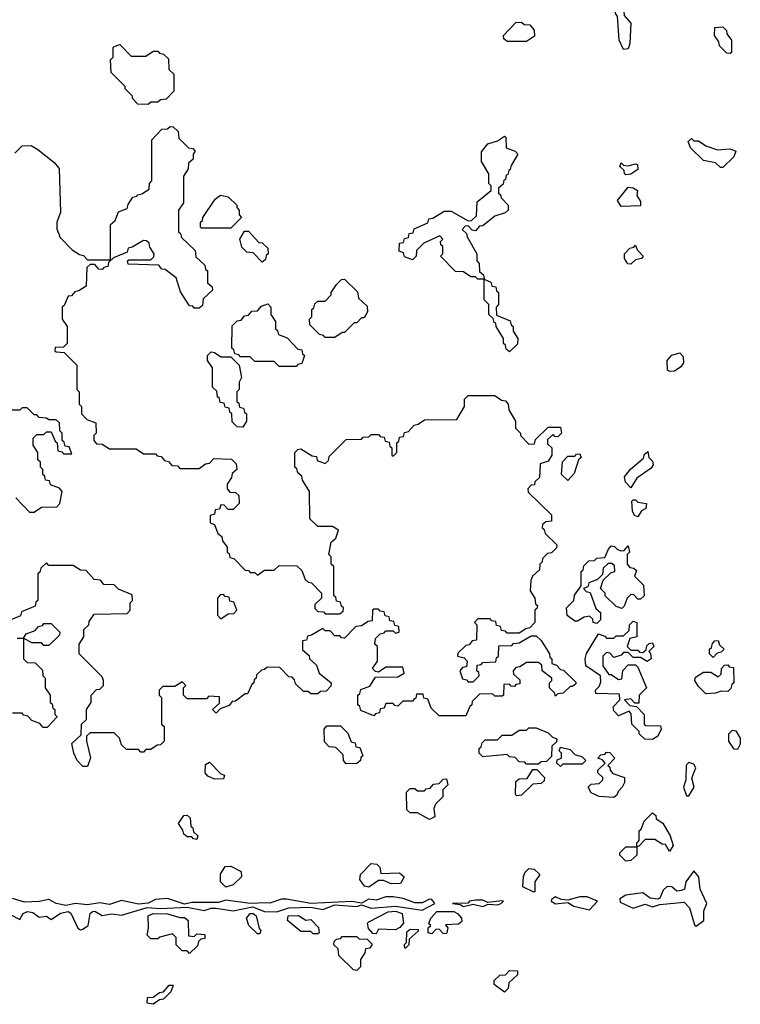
# Model space of a CAD drawing. Extents: x 2889633 to 3052318, y 540750 to 918690.
# Tile 295 of 656: x 2947645 to 2950617, y 749190 to 753250. Entities that reach past the tile are written whole.
import ezdxf

# ---------------------------------------------------------------- set-up
doc = ezdxf.new("R2010")
doc.units = 0

msp = doc.modelspace()

# ---------------------------------------------------------------- linework, layer by layer
at = {"layer": '0CON02XD'}
for points in [[(2950135, 753127.5), (2950117.5, 753165), (2950110, 753265), (2950103, 753273), (2950093, 753327), (2950097.5, 753445), (2950112.5, 753465), (2950125, 753468.8), (2950146.7, 753456.7), (2950158.1, 753415), (2950155.7, 753335), (2950136.2, 753285), (2950137.5, 753267.5), (2950166, 753235), (2950161.7, 753151.7), (2950155, 753130), (2950135, 753127.5)], [(2949735, 753160), (2949655, 753160), (2949641.7, 753171.7), (2949640, 753185), (2949691.7, 753238.3), (2949715, 753240), (2949725, 753230), (2949748.3, 753228.3), (2949767, 753207), (2949768.3, 753181.7), (2949735, 753160)], [(2950575, 753110), (2950561.7, 753111.7), (2950531.7, 753141.7), (2950528.3, 753158.3), (2950510, 753185), (2950511.7, 753218.3), (2950545, 753220), (2950560, 753205), (2950561.7, 753191.7), (2950580, 753165), (2950580, 753115), (2950575, 753110)], [(2948175, 752900), (2948131.7, 752901.7), (2948110, 752925), (2948110, 752935), (2948080, 752965), (2948080, 752975), (2948021.7, 753031.7), (2948020, 753085), (2948030, 753095), (2948030, 753135), (2948035, 753140), (2948058.3, 753148.3), (2948105, 753100), (2948165, 753100), (2948195, 753120), (2948215, 753120), (2948221.7, 753111.7), (2948238.3, 753108.3), (2948258.3, 753088.3), (2948260, 753045), (2948280, 753025), (2948280, 752955), (2948248.3, 752921.7), (2948225, 752920), (2948215, 752910), (2948185, 752910), (2948175, 752900)], [(2947625, 752700), (2947655, 752730), (2947691.7, 752731.7), (2947720, 752715), (2947785, 752662.5), (2947807, 752637), (2947812.5, 752455), (2947797.5, 752415), (2947798.3, 752388.3), (2947811.7, 752351.7), (2947861.7, 752301.7), (2947891.7, 752281.7), (2947908.3, 752278.3), (2947925, 752260), (2948020, 752260), (2948020, 752405), (2948038.3, 752421.7), (2948051.7, 752458.3), (2948088.3, 752471.7), (2948091.7, 752488.3), (2948111.7, 752518.3), (2948128.3, 752521.7), (2948131.7, 752528.3), (2948148.3, 752531.7), (2948178.3, 752551.7), (2948180, 752575), (2948190, 752585), (2948190, 752755), (2948231.7, 752798.3), (2948255, 752800), (2948265, 752810), (2948278.3, 752808.3), (2948298.3, 752788.3), (2948301.7, 752761.7), (2948341.7, 752721.7), (2948358.3, 752718.3), (2948368.3, 752708.3), (2948360, 752695), (2948360, 752675), (2948341.7, 752658.3), (2948340, 752635), (2948320, 752605), (2948320, 752495), (2948300, 752465), (2948300, 752375), (2948308.3, 752368.3), (2948311.7, 752351.7), (2948368.3, 752298.3), (2948371.7, 752271.7), (2948408.3, 752238.3), (2948411.7, 752221.7), (2948420, 752215), (2948420, 752165), (2948438.3, 752148.3), (2948440, 752135), (2948401.7, 752098.3), (2948398.3, 752071.7), (2948385, 752060), (2948365, 752060), (2948358.3, 752068.3), (2948345, 752070), (2948308.3, 752128.3), (2948290, 752185), (2948245, 752220), (2948231.7, 752221.7), (2948218.3, 752238.3), (2948091.7, 752241.7), (2948090, 752255), (2948095, 752260), (2948185, 752260), (2948198.3, 752271.7), (2948200, 752285), (2948181.7, 752311.7), (2948178.3, 752328.3), (2948168.3, 752338.3), (2948155, 752340), (2948108.3, 752311.7), (2948091.7, 752308.3), (2948088.3, 752291.7), (2948031.7, 752268.3), (2948011.7, 752248.3), (2948008.3, 752231.7), (2947991.7, 752228.3), (2947985, 752220), (2947971.7, 752221.7), (2947955, 752240), (2947935, 752240), (2947921.7, 752228.3), (2947918.3, 752151.7), (2947888.3, 752131.7), (2947871.7, 752128.3), (2947858.3, 752111.7), (2947845, 752110), (2947828.3, 752071.7), (2947820, 752065), (2947820, 752015), (2947840, 751985), (2947840, 751915), (2947825, 751900), (2947791.7, 751898.3), (2947790, 751885), (2947795, 751880), (2947828.3, 751878.3), (2947880, 751825), (2947880, 751725), (2947890, 751715), (2947890, 751665), (2947900, 751655), (2947900, 751625), (2947921.7, 751601.7), (2947958.3, 751588.3), (2947960, 751545), (2947950, 751535), (2947950, 751515), (2947961.7, 751501.7), (2947985, 751500), (2948015, 751480), (2948125, 751480), (2948155, 751460), (2948205, 751460), (2948211.7, 751451.7), (2948228.3, 751448.3), (2948241.7, 751431.7), (2948258.3, 751428.3), (2948271.7, 751411.7), (2948295, 751410), (2948305, 751400), (2948385, 751400), (2948411.7, 751418.3), (2948428.3, 751421.7), (2948445, 751440), (2948518.3, 751438.3)], [(2949665, 751880), (2949651.7, 751891.7), (2949648.3, 751908.3), (2949640, 751915), (2949640, 751935), (2949610, 751985), (2949608.3, 751998.3), (2949601.7, 752001.7), (2949598.3, 752018.3), (2949580, 752035), (2949580, 752075), (2949560, 752095), (2949560, 752180), (2949535, 752180), (2949525, 752190), (2949505, 752190), (2949475, 752210), (2949441.7, 752211.7), (2949380, 752275), (2949390, 752285), (2949390, 752315), (2949381.7, 752321.7), (2949380, 752335), (2949390, 752345), (2949378.3, 752358.3), (2949311.7, 752328.3), (2949281.7, 752298.3), (2949280, 752275), (2949265, 752260), (2949231.7, 752271.7), (2949228.3, 752288.3), (2949210, 752295), (2949211.7, 752328.3), (2949228.3, 752331.7), (2949231.7, 752348.3), (2949248.3, 752351.7), (2949251.7, 752368.3), (2949268.3, 752371.7), (2949271.7, 752388.3), (2949328.3, 752411.7), (2949331.7, 752428.3), (2949348.3, 752431.7), (2949395, 752460), (2949425, 752460), (2949495, 752420), (2949508.3, 752421.7), (2949528.3, 752441.7), (2949531.7, 752498.3), (2949590, 752545), (2949590, 752565), (2949580, 752575), (2949580, 752615), (2949550, 752665), (2949550, 752705), (2949575, 752737.5), (2949615, 752750), (2949645, 752770), (2949650, 752765), (2949651.7, 752721.7), (2949688.3, 752708.3), (2949700, 752695), (2949671.7, 752648.3), (2949668.3, 752631.7), (2949661.7, 752628.3), (2949658.3, 752611.7), (2949651.7, 752608.3), (2949648.3, 752591.7), (2949641.7, 752588.3), (2949638.3, 752571.7), (2949620, 752555), (2949620, 752535), (2949628.3, 752528.3), (2949630, 752515), (2949660, 752485), (2949660, 752465), (2949647, 752453), (2949605, 752440), (2949555, 752400), (2949541.7, 752398.3), (2949525, 752380), (2949511.7, 752381.7), (2949495, 752400), (2949481.7, 752398.3), (2949470, 752385), (2949488.3, 752368.3), (2949490, 752355), (2949530, 752285), (2949530, 752255), (2949540, 752245), (2949541.7, 752211.7), (2949558.3, 752198.3), (2949560, 752180), (2949588.3, 752168.3), (2949591.7, 752151.7), (2949608.3, 752148.3), (2949611.7, 752131.7), (2949620, 752125), (2949620, 752075), (2949610, 752065), (2949611.7, 752031.7), (2949668.3, 752008.3), (2949671.7, 751991.7), (2949680, 751985), (2949680, 751965), (2949700, 751935), (2949698.3, 751911.7), (2949665, 751880)], [(2950545, 752640), (2950535, 752640), (2950515, 752660), (2950465, 752670), (2950411.7, 752721.7), (2950401.7, 752748.3), (2950415, 752760), (2950425, 752750), (2950445, 752750), (2950475, 752730), (2950523, 752713), (2950575, 752717.5), (2950598.3, 752708.3), (2950590, 752685), (2950545, 752640)], [(2950145, 752610), (2950140, 752615), (2950138.3, 752628.3), (2950120, 752645), (2950125, 752660), (2950135, 752650), (2950155, 752647.5), (2950185, 752656.2), (2950193, 752653), (2950195, 752632.5), (2950165, 752612.5), (2950145, 752610)], [(2948515, 752390), (2948395, 752390), (2948390, 752395), (2948390, 752415), (2948398.3, 752421.7), (2948400, 752435), (2948450.7, 752509.3), (2948473, 752527), (2948505, 752520), (2948540, 752485), (2948540, 752475), (2948550, 752465), (2948550, 752445), (2948560, 752435), (2948515, 752390)], [(2950125, 752480), (2950110, 752505), (2950155, 752560), (2950175, 752556.7), (2950192.5, 752545), (2950190, 752525), (2950205, 752500), (2950205, 752482.5), (2950125, 752480)], [(2948645, 752250), (2948608.3, 752288.3), (2948581.7, 752291.7), (2948561.7, 752311.7), (2948552.5, 752345), (2948571.7, 752378.3), (2948588.3, 752378.3), (2948631.7, 752331.7), (2948645, 752330), (2948668.3, 752308.3), (2948670, 752285), (2948661.7, 752278.3), (2948658.3, 752261.7), (2948645, 752250)], [(2950165, 752242.5), (2950153.6, 752243.6), (2950140, 752265), (2950140, 752285), (2950161.7, 752308.3), (2950178.3, 752311.7), (2950185, 752320), (2950191.7, 752301.7), (2950216.7, 752275), (2950210, 752265), (2950185, 752260), (2950165, 752242.5)], [(2948945, 751940), (2948905, 751940), (2948898.3, 751948.3), (2948881.7, 751951.7), (2948841.7, 751991.7), (2948840, 752015), (2948850, 752025), (2948850, 752055), (2948858.3, 752061.7), (2948861.7, 752078.3), (2948875, 752090), (2948905, 752090), (2948930, 752115), (2948930, 752125), (2948951.7, 752158.3), (2948971.7, 752178.3), (2948985, 752180), (2949038.3, 752128.3), (2949041.7, 752101.7), (2949078.3, 752068.3), (2949080, 752045), (2949065, 752020), (2949055, 752020), (2949035, 752000), (2949025, 752000), (2948985, 751960), (2948975, 751960), (2948945, 751940)], [(2948785, 751820), (2948715, 751820), (2948695, 751840), (2948615, 751840), (2948595, 751860), (2948555, 751860), (2948548.3, 751868.3), (2948531.7, 751871.7), (2948528.3, 751888.3), (2948520, 751895), (2948521.7, 751988.3), (2948541.7, 752008.3), (2948558.3, 752011.7), (2948571.7, 752028.3), (2948588.3, 752031.7), (2948601.7, 752048.3), (2948625, 752050), (2948641.7, 752068.3), (2948668.3, 752078.3), (2948680, 752065), (2948680, 752035), (2948700, 752005), (2948700, 751975), (2948708.3, 751968.3), (2948711.7, 751951.7), (2948748.3, 751938.3), (2948791.7, 751891.7), (2948808.3, 751888.3), (2948811.7, 751871.7), (2948820, 751865), (2948808.3, 751831.7), (2948791.7, 751828.3), (2948785, 751820)], [(2948565, 751570), (2948541.7, 751571.7), (2948521.7, 751591.7), (2948520, 751625), (2948511.7, 751631.7), (2948508.3, 751648.3), (2948491.7, 751651.7), (2948488.3, 751668.3), (2948471.7, 751671.7), (2948468.3, 751688.3), (2948460, 751695), (2948458.3, 751718.3), (2948440, 751735), (2948440, 751815), (2948420, 751845), (2948420, 751865), (2948435, 751880), (2948448.3, 751878.3), (2948475, 751860), (2948515, 751860), (2948550, 751825), (2948560, 751775), (2948550, 751755), (2948550, 751725), (2948540, 751715), (2948540, 751675), (2948548.3, 751668.3), (2948551.7, 751651.7), (2948568.3, 751648.3), (2948571.7, 751631.7), (2948580, 751625), (2948580, 751595), (2948565, 751570)], [(2950325, 751798.8), (2950316.7, 751805), (2950315.9, 751844.1), (2950335, 751866.7), (2950367, 751877), (2950381.7, 751861.7), (2950382.5, 751835), (2950371.7, 751818.3), (2950345, 751801.2), (2950325, 751798.8)], [(2948518.3, 751438.3), (2948538.3, 751418.3), (2948540, 751395), (2948521.7, 751378.3), (2948518.3, 751361.7), (2948500, 751335), (2948500, 751315), (2948511.7, 751301.7), (2948535, 751300), (2948548.3, 751288.3), (2948550, 751255), (2948525, 751230), (2948505, 751230), (2948488.3, 751248.3), (2948475, 751250), (2948468.3, 751231.7), (2948451.7, 751228.3), (2948448.3, 751211.7), (2948430, 751205), (2948430, 751175), (2948448.3, 751168.3), (2948461.7, 751131.7), (2948478.3, 751118.3), (2948481.7, 751101.7), (2948500, 751075), (2948500, 751055), (2948508.3, 751048.3), (2948511.7, 751031.7), (2948528.3, 751028.3), (2948575, 750980), (2948588.3, 750978.3), (2948595, 750970), (2948615, 750970), (2948625, 750960), (2948655, 750980), (2948695, 750980), (2948715, 751000), (2948788.3, 750998.3), (2948808.3, 750978.3), (2948821.7, 750941.7), (2948835, 750930), (2948848.3, 750928.3), (2948890, 750885), (2948890, 750865), (2948861.7, 750838.3), (2948861.7, 750821.7), (2948875, 750810), (2948898.3, 750808.3), (2948905, 750800), (2948965, 750800), (2948978.3, 750811.7), (2948980, 750825), (2948971.7, 750831.7), (2948968.3, 750848.3), (2948951.7, 750851.7), (2948948.3, 750868.3), (2948940, 750875), (2948940, 750995), (2948930, 751005), (2948930, 751035), (2948920, 751045), (2948930, 751095), (2948948.3, 751111.7), (2948960, 751145), (2948935, 751160), (2948875, 751160), (2948841.7, 751191.7), (2948840, 751305), (2948811.7, 751351.7), (2948808.3, 751368.3), (2948791.7, 751381.7), (2948788.3, 751398.3), (2948780, 751405), (2948780, 751465), (2948791.7, 751478.3), (2948805, 751480), (2948851.7, 751451.7), (2948868.3, 751448.3), (2948871.7, 751431.7), (2948905, 751420), (2948918.3, 751431.7), (2948921.7, 751448.3), (2948991.7, 751518.3), (2949055, 751520), (2949061.7, 751528.3), (2949085, 751530), (2949095, 751540), (2949125, 751540), (2949131.7, 751531.7), (2949148.3, 751528.3), (2949151.7, 751511.7), (2949168.3, 751508.3), (2949171.7, 751491.7), (2949180, 751485), (2949180, 751455), (2949185, 751450), (2949200, 751465), (2949200, 751505), (2949208.3, 751511.7), (2949211.7, 751528.3), (2949228.3, 751531.7), (2949231.7, 751548.3), (2949248.3, 751551.7), (2949271.7, 751578.3), (2949288.3, 751581.7), (2949315, 751600), (2949448.3, 751601.7), (2949480, 751655), (2949480, 751685), (2949495, 751700), (2949605, 751700), (2949631.7, 751681.7), (2949648.3, 751678.3), (2949660, 751665), (2949661.7, 751641.7), (2949690, 751595), (2949690, 751565), (2949710, 751545), (2949710, 751535), (2949745, 751500), (2949768.3, 751501.7), (2949771.7, 751518.3), (2949825, 751570), (2949875, 751570), (2949880, 751545), (2949865, 751530), (2949851.7, 751531.7), (2949845, 751540), (2949821.7, 751518.3), (2949821.7, 751501.7), (2949840, 751485), (2949840, 751455), (2949825, 751430), (2949791.7, 751418.3), (2949788.3, 751361.7), (2949770, 751345), (2949768.3, 751331.7), (2949755, 751330), (2949740, 751315), (2949741.7, 751301.7), (2949838.3, 751208.3), (2949838.3, 751181.7), (2949815, 751180), (2949801.7, 751168.3), (2949800, 751155), (2949808.3, 751148.3), (2949811.7, 751131.7), (2949860, 751085), (2949858.3, 751071.7), (2949838.3, 751051.7), (2949821.7, 751048.3), (2949801.7, 751028.3), (2949800, 751015), (2949790, 751005), (2949788.3, 750981.7), (2949760, 750955), (2949753, 750937), (2949750, 750895), (2949770, 750865), (2949771.7, 750841.7), (2949780, 750835), (2949778.3, 750821.7), (2949770, 750815), (2949770, 750765), (2949748.3, 750741.7), (2949731.7, 750738.3), (2949705, 750720), (2949655, 750720), (2949648.3, 750728.3), (2949631.7, 750731.7), (2949628.3, 750748.3), (2949611.7, 750751.7), (2949608.3, 750768.3), (2949591.7, 750771.7), (2949585, 750780), (2949535, 750780), (2949520, 750765), (2949530, 750755), (2949528.3, 750691.7), (2949511.7, 750688.3), (2949498.3, 750671.7), (2949485, 750670), (2949451.7, 750638.3), (2949450, 750625), (2949478.3, 750618.3), (2949490, 750605), (2949488.3, 750581.7), (2949471.7, 750578.3), (2949460, 750565), (2949471.7, 750531.7), (2949488.3, 750528.3), (2949495, 750520), (2949515, 750520), (2949540, 750545), (2949538.3, 750558.3), (2949530, 750565), (2949531.7, 750588.3), (2949548.3, 750591.7), (2949555, 750600), (2949608.3, 750601.7), (2949611.7, 750618.3), (2949620, 750625), (2949621.7, 750668.3), (2949675, 750670), (2949681.7, 750678.3), (2949705, 750680), (2949755, 750710), (2949775, 750710), (2949795, 750690), (2949830, 750635), (2949831.7, 750621.7), (2949840, 750615), (2949840, 750595), (2949858.3, 750588.3), (2949875, 750570), (2949888.3, 750568.3), (2949938.3, 750518.3), (2949938.3, 750511.7), (2949925, 750500), (2949915, 750500), (2949887, 750473), (2949865, 750470), (2949855, 750460), (2949850, 750475), (2949830, 750495), (2949830, 750515), (2949840, 750525), (2949840, 750535), (2949800, 750565), (2949798.3, 750588.3), (2949785, 750600), (2949735, 750600), (2949708.3, 750581.7), (2949691.7, 750578.3), (2949680, 750565), (2949681.7, 750551.7), (2949708.3, 750528.3), (2949708.3, 750511.7), (2949691.7, 750508.3), (2949685, 750500), (2949671.7, 750501.7), (2949665, 750510), (2949641.7, 750508.3), (2949640, 750465), (2949635, 750460), (2949605, 750460), (2949595, 750470), (2949541.7, 750468.3), (2949511.7, 750438.3), (2949510, 750425), (2949501.7, 750418.3), (2949485, 750380), (2949375, 750380), (2949341.7, 750411.7), (2949328.3, 750448.3), (2949311.7, 750451.7), (2949308.3, 750468.3), (2949281.7, 750468.3), (2949278.3, 750451.7), (2949271.7, 750448.3), (2949265, 750440), (2949225, 750440), (2949205, 750420), (2949191.7, 750421.7), (2949185, 750430), (2949155, 750430), (2949148.3, 750411.7), (2949131.7, 750408.3), (2949128.3, 750391.7), (2949111.7, 750388.3), (2949105, 750380), (2949051.7, 750401.7), (2949048.3, 750418.3), (2949040, 750425), (2949040, 750465), (2949048.3, 750471.7), (2949051.7, 750488.3), (2949088.3, 750501.7), (2949111.7, 750538.3), (2949205, 750540), (2949230, 750555), (2949225, 750580), (2949155, 750580), (2949125, 750560), (2949111.7, 750561.7), (2949100, 750575), (2949120, 750605), (2949120, 750665), (2949110, 750675), (2949111.7, 750698.3), (2949131.7, 750718.3), (2949148.3, 750721.7), (2949155, 750730), (2949185, 750730), (2949195, 750720), (2949210, 750725), (2949208.3, 750748.3), (2949191.7, 750751.7), (2949188.3, 750768.3), (2949171.7, 750771.7), (2949168.3, 750788.3), (2949151.7, 750791.7), (2949148.3, 750808.3), (2949131.7, 750811.7), (2949125, 750820), (2949105, 750820), (2949100, 750815), (2949098.3, 750771.7), (2949081.7, 750768.3), (2949055, 750750), (2949031.7, 750748.3), (2948985, 750700), (2948971.7, 750701.7), (2948965, 750710), (2948945, 750710), (2948925, 750730), (2948905, 750730), (2948895, 750740), (2948848.3, 750711.7), (2948831.7, 750708.3), (2948828.3, 750691.7), (2948811.7, 750688.3), (2948811.7, 750651.7), (2948838.3, 750628.3), (2948840, 750615), (2948868.3, 750588.3), (2948880, 750555), (2948930, 750515), (2948928.3, 750501.7), (2948908.3, 750481.7), (2948885, 750480), (2948875, 750470), (2948845, 750470), (2948835, 750480), (2948815, 750480), (2948781.7, 750511.7), (2948778.3, 750528.3), (2948768.3, 750538.3), (2948755, 750540), (2948718.3, 750578.3), (2948665, 750580), (2948655, 750570), (2948641.7, 750568.3), (2948621.7, 750548.3), (2948620, 750535), (2948611.7, 750528.3), (2948610, 750515), (2948601.7, 750508.3), (2948585, 750470), (2948575, 750470), (2948535, 750440), (2948521.7, 750438.3), (2948508.3, 750421.7), (2948471.7, 750408.3), (2948455, 750390), (2948440, 750405), (2948468.3, 750431.7), (2948468.3, 750458.3), (2948425, 750460), (2948415, 750450), (2948335, 750450), (2948320, 750465), (2948320, 750495), (2948330, 750505), (2948315, 750520), (2948285, 750500), (2948235, 750500), (2948220, 750485), (2948220, 750465), (2948230, 750455), (2948230, 750345), (2948240, 750335), (2948240, 750275), (2948225, 750260), (2948211.7, 750258.3), (2948185, 750240), (2948165, 750240), (2948155, 750230), (2948145, 750230), (2948135, 750240), (2948085, 750240), (2948065, 750260), (2948057, 750287), (2948035, 750310), (2947935, 750310), (2947920, 750295), (2947920, 750275), (2947936.2, 750206.2), (2947925, 750170)], [(2947628.3, 751278.3), (2947685, 751220), (2947705, 751220), (2947735, 751240), (2947798.3, 751241.7), (2947810, 751255), (2947820, 751305), (2947808.3, 751318.3), (2947771.7, 751331.7), (2947768.3, 751348.3), (2947751.7, 751351.7), (2947748.3, 751368.3), (2947740, 751375), (2947740, 751395), (2947730, 751405), (2947730, 751425), (2947720, 751435), (2947720, 751465), (2947700, 751495), (2947700, 751525), (2947715, 751540), (2947745, 751540), (2947755, 751550), (2947775, 751550), (2947791.7, 751511.7), (2947800, 751505), (2947801.7, 751471.7), (2947818.3, 751468.3), (2947825, 751460), (2947860, 751460), (2947848.3, 751488.3), (2947831.7, 751491.7), (2947828.3, 751508.3), (2947820, 751515), (2947820, 751545), (2947810, 751555), (2947808.3, 751588.3), (2947795, 751600), (2947765, 751600), (2947755, 751607.5), (2947725, 751610), (2947715, 751620), (2947705, 751620), (2947675, 751650), (2947655, 751650), (2947645, 751640), (2947605, 751640)], [(2950165, 751320), (2950143, 751343), (2950140, 751365), (2950163.6, 751396.4), (2950218.3, 751441.7), (2950221.7, 751458.3), (2950235, 751470), (2950240, 751445), (2950255, 751430), (2950257.5, 751415), (2950249.3, 751400.7), (2950190.7, 751359.3), (2950165, 751320)], [(2949905, 751350), (2949880, 751375), (2949883, 751427), (2949905, 751450), (2949935, 751450), (2949941.7, 751458.3), (2949955, 751460), (2949960, 751445), (2949950, 751435), (2949931.7, 751378.3), (2949905, 751350)], [(2950195, 751200), (2950180, 751205), (2950173, 751223), (2950170, 751265), (2950175, 751270), (2950185, 751270), (2950195, 751260), (2950230, 751255), (2950227.5, 751235), (2950210, 751225), (2950195, 751200)], [(2950025, 750760), (2950010, 750765), (2950008.3, 750778.3), (2949995, 750790), (2949973, 750787), (2949945, 750770), (2949935, 750770), (2949903, 750793), (2949900, 750825), (2949930, 750855), (2949933, 750877), (2949960, 750915), (2949960, 750975), (2949968.3, 750981.7), (2949971.7, 750998.3), (2949991.7, 751018.3), (2950015, 751020), (2950025, 751030), (2950058.3, 751031.7), (2950073, 751067), (2950085, 751080), (2950098.3, 751078.3), (2950110, 751065), (2950125, 751060), (2950138.3, 751061.7), (2950155, 751080), (2950160, 751055), (2950150, 751045), (2950150, 751005), (2950161.7, 750991.7), (2950178.3, 750988.3), (2950188.3, 750978.3), (2950180, 750955), (2950218.3, 750918.3), (2950220, 750875), (2950205, 750860), (2950195, 750860), (2950178.3, 750878.3), (2950165, 750880), (2950150, 750865), (2950138.3, 750831.7), (2950128.3, 750821.7), (2950105, 750830), (2950060, 750875), (2950060, 750885), (2950040, 750905), (2950051.7, 750938.3), (2950085, 750970), (2950100, 750975), (2950098.3, 750998.3), (2950087, 751007), (2950071.7, 751008.3), (2950051.7, 750988.3), (2950048.3, 750961.7), (2950028.3, 750941.7), (2949991.7, 750928.3), (2949988.3, 750911.7), (2949970, 750905), (2949981.7, 750891.7), (2949998.3, 750888.3), (2950021.7, 750821.7), (2950040, 750805), (2950040, 750775), (2950025, 750760)], [(2947925, 750170), (2947905, 750170), (2947882.5, 750195), (2947867.5, 750225), (2947860, 750265), (2947898.3, 750301.7), (2947900, 750345), (2947920, 750365), (2947920, 750405), (2947940, 750435), (2947940, 750465), (2947961.7, 750488.3), (2947975, 750490), (2947990, 750505), (2947990, 750525), (2947985, 750540), (2947890, 750635), (2947890, 750675), (2947910, 750705), (2947910, 750735), (2947930, 750755), (2947931.7, 750768.3), (2947951.7, 750798.3), (2948088.3, 750801.7), (2948100, 750815), (2948100, 750845), (2948110, 750855), (2948108.3, 750878.3), (2948051.7, 750901.7), (2948035, 750920), (2947991.7, 750921.7), (2947978.3, 750938.3), (2947951.7, 750941.7), (2947918.3, 750978.3), (2947895, 750980), (2947865, 751000), (2947765, 751000), (2947755, 751010), (2947731.7, 750988.3), (2947728.3, 750971.7), (2947720, 750965), (2947720, 750855), (2947711.7, 750848.3), (2947708.3, 750831.7), (2947651.7, 750808.3), (2947648.3, 750791.7), (2947591.7, 750768.3)], [(2948475, 750780), (2948505, 750800), (2948528.3, 750801.7), (2948540, 750815), (2948528.3, 750848.3), (2948511.7, 750851.7), (2948508.3, 750868.3), (2948491.7, 750871.7), (2948485, 750880), (2948471.7, 750878.3), (2948460, 750865), (2948460, 750795), (2948475, 750780)], [(2947635, 750700), (2947660, 750700), (2947671.7, 750718.3), (2947708.3, 750731.7), (2947721.7, 750748.3), (2947738.3, 750751.7), (2947745, 750760), (2947775, 750760), (2947810, 750725), (2947808.3, 750711.7), (2947765, 750670), (2947745, 750670), (2947735, 750680), (2947695, 750680), (2947660, 750700), (2947660, 750615), (2947675, 750600), (2947708.3, 750598.3), (2947738.3, 750568.3), (2947740, 750545), (2947750, 750535), (2947750, 750495), (2947770, 750465), (2947770, 750435), (2947778.3, 750428.3), (2947781.7, 750411.7), (2947790, 750405), (2947790, 750385), (2947800, 750375), (2947758.3, 750331.7), (2947741.7, 750331.7), (2947728.3, 750348.3), (2947695, 750360), (2947678.3, 750378.3), (2947661.7, 750381.7), (2947655, 750390), (2947615, 750390)], [(2950255, 750282.5), (2950223, 750283), (2950200, 750305), (2950200, 750315), (2950170, 750345), (2950167.5, 750387.5), (2950158.3, 750398.3), (2950115, 750380), (2950095, 750400), (2950093, 750417), (2950120, 750445), (2950118.3, 750468.3), (2950021.7, 750471.7), (2950020, 750485), (2950035, 750500), (2950041.7, 750518.3), (2950040, 750545), (2949980, 750585), (2949977.5, 750615), (2949983, 750637), (2950031.7, 750718.3), (2950058.3, 750708.3), (2950065, 750700), (2950095, 750700), (2950105, 750710), (2950135, 750710), (2950158.3, 750731.7), (2950160, 750755), (2950175, 750770), (2950190, 750765), (2950190, 750705), (2950161.7, 750698.3), (2950150, 750665), (2950165, 750650), (2950195, 750650), (2950201.7, 750641.7), (2950215, 750640), (2950228.3, 750651.7), (2950231.7, 750668.3), (2950241.7, 750678.3), (2950255, 750680), (2950260, 750665), (2950240, 750645), (2950247, 750637), (2950250, 750615), (2950233, 750603), (2950205, 750620), (2950175, 750620), (2950155, 750640), (2950135, 750640), (2950125, 750630), (2950095, 750620), (2950078.3, 750638.3), (2950065, 750640), (2950050, 750625), (2950050, 750585), (2950075, 750550), (2950085, 750550), (2950115, 750530), (2950128.3, 750531.7), (2950133, 750567), (2950155, 750590), (2950185, 750590), (2950195, 750580), (2950230, 750495), (2950200, 750465), (2950198.3, 750431.7), (2950181.7, 750431.7), (2950165, 750450), (2950140, 750445), (2950161.7, 750421.7), (2950188.3, 750418.3), (2950220, 750385), (2950220, 750345), (2950225, 750340), (2950288.3, 750338.3), (2950290, 750325), (2950277.5, 750295), (2950255, 750282.5)], [(2950505, 750620), (2950490, 750635), (2950490, 750655), (2950498.3, 750661.7), (2950501.7, 750678.3), (2950511.7, 750688.3), (2950525, 750690), (2950531.7, 750671.7), (2950550, 750655), (2950538.3, 750641.7), (2950521.7, 750638.3), (2950505, 750620)], [(2950475, 750470), (2950445, 750500), (2950430, 750525), (2950431.7, 750538.3), (2950465, 750560), (2950495, 750560), (2950525, 750540), (2950538.3, 750551.7), (2950540, 750575), (2950551.7, 750588.3), (2950565, 750590), (2950571.7, 750581.7), (2950588.3, 750578.3), (2950590, 750515), (2950581.7, 750508.3), (2950578.3, 750491.7), (2950565, 750480), (2950538.3, 750481.7), (2950515, 750472.5), (2950475, 750470)], [(2948991.7, 750181.7), (2948980, 750195), (2948978.3, 750218.3), (2948948.3, 750248.3), (2948921.7, 750251.7), (2948901.7, 750271.7), (2948900, 750325), (2948911.7, 750338.3), (2948968.3, 750338.3), (2948998.3, 750308.3), (2949011.7, 750271.7), (2949028.3, 750268.3), (2949031.7, 750251.7), (2949048.3, 750248.3), (2949060, 750215), (2949051.7, 750208.3), (2949050, 750195), (2949035, 750182.5), (2948991.7, 750181.7)], [(2949785, 750180), (2949735, 750180), (2949728.3, 750188.3), (2949705, 750190), (2949688.3, 750208.3), (2949665, 750210), (2949655, 750220), (2949555, 750210), (2949540, 750225), (2949540, 750245), (2949548.3, 750251.7), (2949551.7, 750268.3), (2949565, 750280), (2949615, 750280), (2949635, 750300), (2949675, 750300), (2949705, 750320), (2949735, 750320), (2949745, 750330), (2949775, 750330), (2949825, 750310), (2949841.7, 750291.7), (2949860, 750285), (2949858.3, 750271.7), (2949840, 750255), (2949838.3, 750211.7), (2949818.3, 750191.7), (2949795, 750190), (2949785, 750180)], [(2950605, 750240), (2950591.7, 750241.7), (2950570, 750275), (2950570, 750305), (2950585, 750320), (2950598.3, 750318.3), (2950617, 750287), (2950617, 750263), (2950605, 750240)], [(2949875, 750170), (2949860, 750185), (2949861.7, 750198.3), (2949880, 750205), (2949880, 750225), (2949870, 750235), (2949875, 750250), (2949915, 750240), (2949935, 750220), (2949965, 750210), (2949980, 750195), (2949965, 750180), (2949885, 750180), (2949875, 750170)], [(2950095, 750042.5), (2950035, 750047.5), (2950001.7, 750061.7), (2949990, 750085), (2950001.7, 750098.3), (2950035, 750100), (2950050, 750115), (2950050, 750125), (2950030, 750145), (2950030, 750155), (2950060, 750185), (2950048.3, 750198.3), (2950030, 750205), (2950041.7, 750218.3), (2950058.3, 750221.7), (2950065, 750230), (2950078.3, 750228.3), (2950100, 750205), (2950070, 750175), (2950078.3, 750168.3), (2950080, 750155), (2950091.7, 750141.7), (2950140, 750125), (2950140, 750105), (2950130, 750085), (2950113, 750067), (2950108.3, 750051.7), (2950095, 750042.5)], [(2948448.3, 750118.3), (2948420.7, 750130.7), (2948410, 750145), (2948411.7, 750178.3), (2948428.3, 750188.3), (2948475, 750140), (2948490, 750135), (2948485, 750120), (2948448.3, 750118.3)], [(2950405, 750050), (2950426.7, 750085), (2950417, 750123), (2950433.8, 750165), (2950425, 750180), (2950405, 750187.5), (2950393.8, 750176.2), (2950392.5, 750115), (2950383.3, 750085), (2950395, 750050), (2950405, 750050)], [(2949695, 750050), (2949690, 750055), (2949691.7, 750108.3), (2949705, 750120), (2949738.3, 750121.7), (2949761.7, 750158.3), (2949778.3, 750158.3), (2949810, 750125), (2949808.3, 750111.7), (2949795, 750100), (2949761.7, 750098.3), (2949715, 750052.5), (2949695, 750050)], [(2949335, 749952.5), (2949285, 749980), (2949255, 749980), (2949241.7, 749991.7), (2949240, 750065), (2949255, 750080), (2949275, 750080), (2949285, 750070), (2949315, 750070), (2949321.7, 750078.3), (2949338.3, 750081.7), (2949351.7, 750098.3), (2949375, 750100), (2949391.7, 750118.3), (2949405, 750120), (2949410, 750095), (2949390, 750075), (2949390, 750045), (2949360, 750015), (2949353, 749997), (2949357, 749963), (2949335, 749952.5)], [(2948375, 749870), (2948361.7, 749871.7), (2948355, 749880), (2948335, 749880), (2948321.7, 749891.7), (2948318.3, 749908.3), (2948300, 749935), (2948321.7, 749968.3), (2948335, 749970), (2948348.3, 749958.3), (2948350, 749925), (2948358.3, 749918.3), (2948361.7, 749901.7), (2948380, 749885), (2948375, 749870)], [(2950145, 749780), (2950120, 749805), (2950120, 749815), (2950145, 749840), (2950190, 749840), (2950190, 749855), (2950200, 749865), (2950200, 749905), (2950208.3, 749911.7), (2950220, 749945), (2950255, 749980), (2950268.3, 749968.3), (2950270, 749955), (2950297, 749937), (2950327.5, 749885), (2950340, 749845), (2950325, 749820), (2950308.3, 749848.3), (2950295, 749850), (2950265, 749870), (2950225, 749870), (2950198.3, 749841.7), (2950190, 749840), (2950190, 749805), (2950165, 749782.5), (2950145, 749780)], [(2949085, 749673.3), (2949067, 749677), (2949047.5, 749705), (2949050, 749725), (2949095, 749770), (2949118.3, 749768.3), (2949130, 749755), (2949135, 749730), (2949211.7, 749731.7), (2949230, 749715), (2949215, 749687.5), (2949177, 749687), (2949145, 749700), (2949125, 749700), (2949085, 749673.3)], [(2948495, 749672.5), (2948472.5, 749695), (2948473, 749727), (2948491.7, 749758.3), (2948515, 749760), (2948558.3, 749738.3), (2948560, 749715), (2948525, 749682.5), (2948495, 749672.5)], [(2949765, 749652.5), (2949720, 749675), (2949723, 749717), (2949730, 749735), (2949745, 749750), (2949767, 749747), (2949790, 749725), (2949770, 749695), (2949770, 749655), (2949765, 749652.5)], [(2950435, 749512.5), (2950466.2, 749535), (2950467.1, 749575), (2950478.8, 749605), (2950450.8, 749665), (2950446.2, 749715), (2950425, 749740), (2950392, 749695), (2950386.7, 749665), (2950375, 749658.8), (2950355, 749656.7), (2950333.9, 749673.9), (2950315, 749676.2), (2950298.8, 749661.2), (2950285, 749627.5), (2950276.4, 749623.6), (2950245, 749628), (2950215, 749650), (2950145, 749640), (2950120, 749625), (2950121.2, 749611.2), (2950175, 749586.2), (2950225, 749602.5), (2950255, 749592), (2950285, 749601.2), (2950385, 749610.8), (2950408, 749588), (2950428.3, 749518.3), (2950435, 749512.5)], [(2947895, 749496.7), (2947905, 749500), (2947926.7, 749515), (2947935.9, 749564.1), (2947945, 749572), (2947955, 749574), (2947985, 749556.7), (2948025, 749562.5), (2948065, 749557.5), (2948171.2, 749588.8), (2948225, 749584.4), (2948335, 749590), (2948405, 749576.2), (2948435, 749586.7), (2948455, 749586.2), (2948525, 749576), (2948605, 749592), (2948655, 749573.3), (2948705, 749571.2), (2948755, 749587.5), (2948845, 749591.2), (2948895, 749581.2), (2948945, 749600), (2949035, 749593.8), (2949055, 749600), (2949095, 749586.7), (2949195, 749594.5), (2949305, 749577.5), (2949357.5, 749605), (2949345, 749622.5), (2949335, 749623.3), (2949305, 749608.8), (2949275, 749608), (2949226.1, 749626.1), (2949185, 749633.3), (2949155, 749633.3), (2949115, 749620), (2949085, 749623.3), (2949055, 749606.7), (2949015, 749613.3), (2948845, 749606.2), (2948745, 749623.8), (2948725, 749623.3), (2948677, 749607), (2948661.7, 749608.3), (2948595, 749606.2), (2948495, 749620), (2948465, 749610), (2948355, 749610), (2948325, 749602.5), (2948255, 749626.7), (2948205, 749622.5), (2948175, 749606.7), (2948135, 749603.3), (2948065, 749617.5), (2948015, 749601.2), (2947975, 749608.8), (2947925, 749600), (2947875, 749606.2), (2947835, 749598.1), (2947795.6, 749605.6), (2947765, 749622.5), (2947725, 749613.3), (2947665, 749611.2), (2947615, 749626)], [(2949555, 749593.3), (2949577, 749603), (2949615, 749600), (2949630, 749605), (2949640, 749615), (2949633.6, 749616.4), (2949575, 749610), (2949555, 749618.8), (2949525, 749620), (2949500, 749615), (2949492.5, 749607.5), (2949430, 749605), (2949461.7, 749601.7), (2949475, 749593.3), (2949515, 749603.3), (2949555, 749593.3)], [(2949995, 749580), (2950027.5, 749615), (2949985, 749633.3), (2949955, 749633.3), (2949905, 749620), (2949878.3, 749621.7), (2949855, 749632.5), (2949838.3, 749621.7), (2949837.5, 749615), (2949855, 749603.8), (2949905, 749610), (2949930, 749595), (2949995, 749580)], [(2947605, 749560), (2947645, 749540), (2947658.8, 749565), (2947677.1, 749572.9), (2947698.9, 749568.9), (2947725, 749550), (2947755, 749553.3), (2947775, 749540), (2947813.5, 749566.5), (2947845, 749573.3), (2947855.3, 749565.3), (2947885, 749503.3), (2947895, 749496.7)], [(2948345, 749400), (2948335, 749410), (2948315, 749410), (2948290, 749435), (2948290, 749465), (2948275, 749480), (2948223, 749467), (2948215, 749460), (2948185, 749460), (2948170, 749475), (2948176.7, 749503.3), (2948174.4, 749555.5), (2948195, 749564.3), (2948255, 749562.9), (2948305, 749547.5), (2948325, 749547.5), (2948340, 749535), (2948341.7, 749471.7), (2948365, 749470), (2948375, 749480), (2948408.3, 749478.3), (2948408.3, 749461.7), (2948391.7, 749458.3), (2948381.7, 749448.3), (2948378.3, 749431.7), (2948345, 749400)], [(2948635, 749480), (2948625, 749480), (2948590, 749515), (2948580, 749545), (2948595, 749563.8), (2948607.5, 749565), (2948620, 749555), (2948632.5, 749502.5), (2948640, 749495), (2948635, 749480)], [(2949115, 749480), (2949101.7, 749481.7), (2949083, 749503), (2949080, 749525), (2949085, 749530), (2949165, 749571.4), (2949195, 749574.4), (2949222, 749565), (2949227.5, 749525), (2949213, 749507), (2949195, 749497.5), (2949125, 749500), (2949115, 749480)], [(2949405, 749480), (2949391.7, 749481.7), (2949375, 749500), (2949361.7, 749498.3), (2949345, 749480), (2949330, 749485), (2949330, 749505), (2949340, 749515), (2949332.5, 749522.5), (2949340, 749545), (2949365, 749572), (2949435, 749572), (2949450, 749565), (2949467.5, 749545), (2949468.3, 749531.7), (2949455, 749520), (2949401.7, 749518.3), (2949410, 749505), (2949405, 749480)], [(2948875, 749480), (2948855, 749480), (2948845, 749490), (2948805, 749490), (2948750, 749535), (2948752.5, 749555), (2948795, 749556.2), (2948825, 749537.5), (2948845, 749540), (2948877, 749507), (2948880, 749485), (2948875, 749480)], [(2949235, 749420), (2949230, 749435), (2949240, 749445), (2949241.7, 749488.3), (2949255, 749500), (2949288.3, 749498.3), (2949288.3, 749491.7), (2949251.7, 749458.3), (2949250, 749435), (2949235, 749420)], [(2949035, 749330), (2949021.7, 749331.7), (2948961.7, 749391.7), (2948958.3, 749418.3), (2948940, 749435), (2948941.7, 749448.3), (2948951.7, 749458.3), (2948968.3, 749461.7), (2948975, 749470), (2949035, 749470), (2949045, 749460), (2949078.3, 749458.3), (2949098.3, 749438.3), (2949088.3, 749421.7), (2949071.7, 749418.3), (2949068.3, 749401.7), (2949050, 749375), (2949050, 749345), (2949035, 749330)], [(2949645, 749240), (2949601.7, 749271.7), (2949601.7, 749288.3), (2949625, 749310), (2949648.3, 749311.7), (2949665, 749330), (2949698.3, 749328.3), (2949698.3, 749311.7), (2949661.7, 749278.3), (2949660, 749255), (2949645, 749240)], [(2948195, 749190), (2948170, 749195), (2948171.7, 749218.3), (2948195, 749220), (2948221.7, 749238.3), (2948238.3, 749241.7), (2948261.7, 749268.3), (2948278.3, 749268.3), (2948268.3, 749241.7), (2948238.3, 749211.7), (2948221.7, 749208.3), (2948195, 749190)]]:
    msp.add_lwpolyline(points, dxfattribs=at)

doc.saveas('drawing.dxf')
